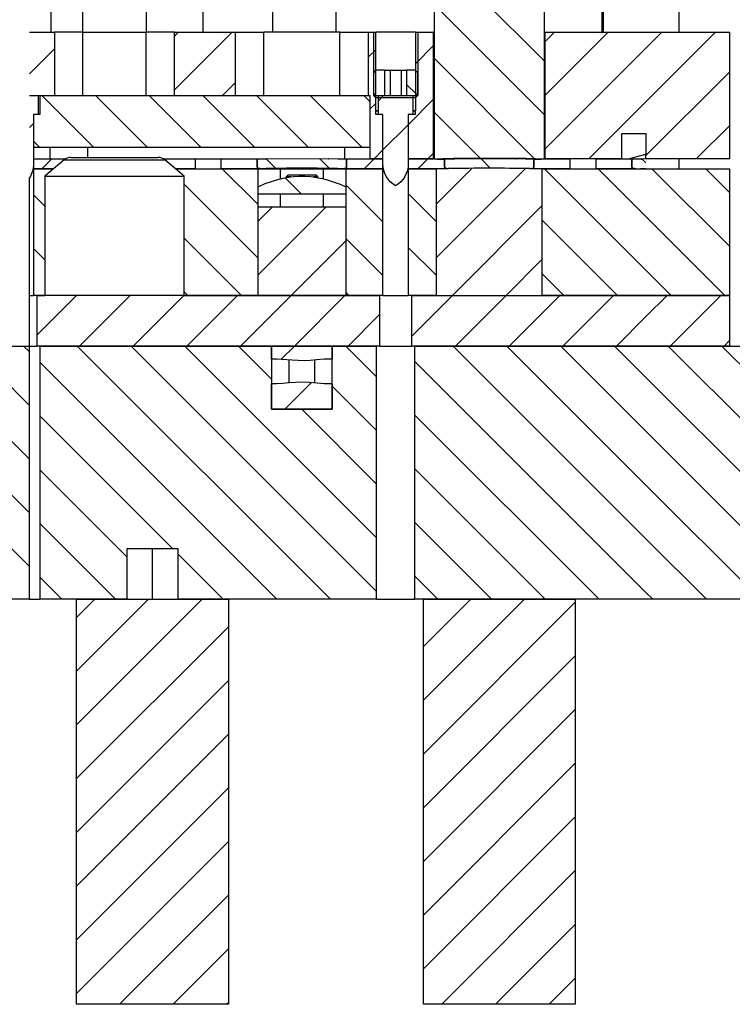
# Model space of a CAD drawing. Header units: inches. Extents: x 3 to 351, y 4 to 271.
# Tile 411 of 530: x 302 to 309, y 94 to 104. Entities that reach past the tile are written whole.
import ezdxf

# ---------------------------------------------------------------- set-up
doc = ezdxf.new("R2010")
doc.units = ezdxf.units.IN
doc.header["$LTSCALE"] = 0.5
doc.header["$MEASUREMENT"] = 0
doc.layers.add('MFB', color=7, linetype='Continuous')

msp = doc.modelspace()

# ---------------------------------------------------------------- linework, layer by layer
at = {"layer": 'MFB', "color": 9, "linetype": 'Continuous'}
for p, q in [((306.0212, 102.4928), (306.0212, 105.2448)), ((307.1038, 105.2448), (307.1038, 102.4928)), ((307.1038, 103.4625), (306.0212, 104.545)), ((307.1038, 103.4625), (306.0212, 104.545)), ((302.2375, 103.7448), (302.2375, 104.2291)), ((303.7375, 103.7448), (303.7375, 104.2448)), ((307.6875, 104.1823), (307.6875, 103.7448)), ((308.4375, 103.7448), (308.4375, 104.1823)), ((307.1038, 102.9321), (306.0212, 104.0147)), ((307.1038, 102.9321), (306.0212, 104.0147)), ((307.0107, 102.4948), (306.0212, 103.4843)), ((307.0107, 102.4948), (306.0212, 103.4843)), ((302.0218, 103.1198), (302.1075, 103.1198)), ((302.1075, 103.1198), (302.1075, 102.9323)), ((302.125, 103.1198), (302.125, 102.9323)), ((302.125, 103.1198), (305.3875, 103.1198)), ((302.6565, 102.6065), (302.1431, 103.1198)), ((302.6565, 102.6065), (302.1431, 103.1198)), ((303.1868, 102.6065), (302.6734, 103.1198)), ((303.1868, 102.6065), (302.6734, 103.1198)), ((303.7171, 102.6065), (303.2038, 103.1198)), ((303.7171, 102.6065), (303.2038, 103.1198)), ((304.2475, 102.6065), (303.7341, 103.1198)), ((304.2475, 102.6065), (303.7341, 103.1198)), ((304.7778, 102.6065), (304.2644, 103.1198)), ((304.7778, 102.6065), (304.2644, 103.1198)), ((305.3081, 102.6065), (304.7947, 103.1198)), ((305.3081, 102.6065), (304.7947, 103.1198)), ((305.3875, 103.0574), (305.3251, 103.1198)), ((305.3875, 103.0574), (305.3251, 103.1198)), ((305.3875, 102.6065), (305.3875, 103.1198)), ((305.5199, 103.1198), (305.4675, 103.0675)), ((305.5199, 103.1198), (305.4675, 103.0675)), ((305.4675, 102.9323), (305.4675, 103.1198)), ((305.4675, 103.1198), (305.8075, 103.1198)), ((305.8075, 103.1198), (305.8075, 102.9323)), ((302.0625, 102.9323), (302.0625, 102.6065)), ((302.125, 102.9323), (302.0625, 102.9323)), ((302.1075, 102.9323), (302.0625, 102.9323)), ((302.0625, 102.9323), (302.0625, 102.4448)), ((305.5125, 102.9323), (305.4675, 102.9323)), ((305.5125, 102.4448), (305.5125, 102.9323)), ((305.8075, 102.9323), (305.7625, 102.9323)), ((305.7625, 102.9323), (305.7625, 102.4448)), ((306.4743, 102.5009), (306.0212, 102.954)), ((306.4743, 102.5009), (306.0212, 102.954)), ((302.0625, 102.8445), (302.0218, 102.8037)), ((302.0625, 102.8445), (302.0218, 102.8037)), ((305.7625, 102.8322), (305.5125, 102.5822)), ((305.7625, 102.8322), (305.5125, 102.5822)), ((302.1261, 102.6065), (302.0625, 102.6701)), ((302.1261, 102.6065), (302.0625, 102.6701)), ((305.3875, 102.6065), (302.0625, 102.6065)), ((302.225, 102.6065), (302.225, 102.4948)), ((302.6, 102.5085), (302.6, 102.6065)), ((302.366, 102.4851), (302.175, 102.3248)), ((302.4303, 102.5085), (303.2948, 102.5085)), ((303.55, 102.3248), (303.3591, 102.4851)), ((306.0506, 102.4928), (306.0212, 102.4928)), ((306.1057, 102.4945), (306.0506, 102.4928)), ((306.0506, 102.4928), (306.1213, 102.4928)), ((306.1213, 102.495), (306.1057, 102.4945)), ((306.1296, 102.4952), (306.1213, 102.495)), ((306.1666, 102.4962), (306.1296, 102.4952)), ((306.2109, 102.4973), (306.1666, 102.4962)), ((306.2154, 102.4974), (306.2109, 102.4973)), ((306.2607, 102.4984), (306.2154, 102.4974)), ((306.8736, 102.4982), (306.2607, 102.4984)), ((306.9243, 102.497), (306.8736, 102.4982)), ((306.928, 102.497), (306.9243, 102.497)), ((306.9654, 102.496), (306.928, 102.497)), ((306.9953, 102.4952), (306.9654, 102.496)), ((307.0037, 102.495), (306.9953, 102.4952)), ((307.0193, 102.4945), (307.0037, 102.495)), ((307.0037, 102.4928), (307.0744, 102.4928)), ((307.0111, 102.4944), (307.0107, 102.4948)), ((307.0111, 102.4944), (307.0107, 102.4948)), ((307.0744, 102.4928), (307.0193, 102.4945)), ((307.1038, 102.4928), (307.0744, 102.4928)), ((308.4375, 102.3968), (308.4375, 102.4948)), ((302.0635, 102.3968), (302.0579, 102.3968)), ((302.0635, 102.3968), (302.0635, 101.1468)), ((302.0635, 102.3968), (302.2608, 102.3968)), ((303.4642, 102.3968), (304.2795, 102.3968)), ((304.2795, 102.0441), (303.9268, 102.3968)), ((304.2795, 102.0441), (303.9268, 102.3968)), ((304.2795, 101.1468), (304.2795, 102.3968)), ((304.2795, 102.3968), (304.3104, 102.3968)), ((304.4993, 102.3968), (304.4993, 102.2977)), ((304.9257, 102.2974), (304.9257, 102.3968)), ((305.1144, 102.3968), (305.1455, 102.3968)), ((305.1455, 102.3968), (305.1455, 101.1468)), ((305.1455, 102.3968), (305.5115, 102.3968)), ((305.5115, 101.1468), (305.5115, 102.3968)), ((305.5172, 102.3968), (305.5115, 102.3968)), ((305.7635, 102.3968), (305.7579, 102.3968)), ((305.7635, 102.3968), (305.7635, 101.1468)), ((305.7635, 102.3968), (306.0417, 102.3968)), ((306.3933, 102.4023), (306.0417, 102.0507)), ((306.3933, 102.4023), (306.0417, 102.0507)), ((306.9202, 102.3989), (306.0417, 101.5203)), ((306.9202, 102.3989), (306.0417, 101.5203)), ((306.0417, 101.1468), (306.0417, 102.3968)), ((306.1066, 102.3964), (306.0417, 102.3944)), ((306.0417, 101.1468), (306.0417, 102.3944)), ((306.1219, 102.3969), (306.1066, 102.3964)), ((306.1279, 102.397), (306.1219, 102.3969)), ((306.1494, 102.3976), (306.1279, 102.397)), ((306.1616, 102.3979), (306.1494, 102.3976)), ((306.4405, 102.4031), (306.1616, 102.3979)), ((306.6846, 102.4031), (306.4405, 102.4031)), ((306.9634, 102.3979), (306.6846, 102.4031)), ((306.9751, 102.3976), (306.9634, 102.3979)), ((306.9955, 102.3971), (306.9751, 102.3976)), ((307.0031, 102.3969), (306.9955, 102.3971)), ((307.018, 102.3964), (307.0031, 102.3969)), ((307.0833, 102.3944), (307.018, 102.3964)), ((307.0833, 102.3968), (307.0833, 101.1468)), ((307.0833, 102.3968), (308.1101, 102.3968)), ((307.0833, 102.3944), (307.0833, 101.1468)), ((308.1101, 101.3955), (307.1087, 102.3968)), ((308.1101, 101.3955), (307.1087, 102.3968)), ((308.1101, 101.9258), (307.6391, 102.3968)), ((308.1101, 101.9258), (307.6391, 102.3968)), ((308.1101, 102.3968), (308.9375, 102.3968)), ((308.9375, 101.6287), (308.1694, 102.3968)), ((308.9375, 101.6287), (308.1694, 102.3968)), ((308.9375, 102.159), (308.6997, 102.3968)), ((308.9375, 102.159), (308.6997, 102.3968)), ((308.9375, 101.1468), (308.9375, 102.3968)), ((302.0218, 101.1468), (302.0218, 102.308)), ((302.175, 102.3248), (303.55, 102.3248)), ((302.175, 102.3248), (302.175, 101.1468)), ((303.55, 101.1468), (303.55, 102.3248)), ((304.3508, 102.2499), (304.4235, 102.2759)), ((304.4235, 102.2759), (304.4989, 102.2976)), ((304.4989, 102.2976), (304.5757, 102.3135)), ((304.7071, 102.1468), (304.5465, 102.3075)), ((304.7071, 102.1468), (304.5465, 102.3075)), ((304.5757, 102.3135), (304.631, 102.3208)), ((304.631, 102.3208), (304.6866, 102.3244)), ((304.6866, 102.3244), (304.7422, 102.3243)), ((304.7422, 102.3243), (304.8001, 102.3202)), ((304.8001, 102.3202), (304.8576, 102.3121)), ((304.8576, 102.3121), (304.9144, 102.3005)), ((304.9144, 102.3005), (304.9733, 102.2847)), ((304.9733, 102.2847), (305.0313, 102.2658)), ((304.2795, 101.5138), (303.55, 102.2432)), ((304.2795, 101.5138), (303.55, 102.2432)), ((304.2795, 102.2199), (304.3508, 102.2499)), ((304.2795, 102.1468), (304.2795, 102.2199)), ((305.0313, 102.2658), (305.0889, 102.2441)), ((305.0889, 102.2441), (305.1455, 102.2199)), ((305.5115, 101.8727), (305.1455, 102.2387)), ((305.5115, 101.8727), (305.1455, 102.2387)), ((305.1455, 102.2199), (305.1455, 102.1468)), ((302.175, 102.0273), (302.0635, 102.1388)), ((302.175, 102.0273), (302.0635, 102.1388)), ((305.1455, 102.1468), (304.2795, 102.1468)), ((304.4993, 102.1468), (304.4993, 102.0218)), ((304.9257, 102.0218), (304.9257, 102.1468)), ((306.0417, 101.8729), (305.7635, 102.1511)), ((306.0417, 101.8729), (305.7635, 102.1511)), ((304.9522, 102.0218), (304.2795, 101.3491)), ((304.4219, 102.0218), (304.2795, 101.8795)), ((304.9522, 102.0218), (304.2795, 101.3491)), ((304.4219, 102.0218), (304.2795, 101.8795)), ((304.2795, 102.0218), (305.1455, 102.0218)), ((304.2795, 101.1468), (304.2795, 102.0218)), ((305.1455, 102.0218), (305.1455, 101.1468)), ((307.0833, 102.0317), (306.1985, 101.1468)), ((307.0833, 102.0317), (306.1985, 101.1468)), ((307.8284, 101.1468), (307.0833, 101.8919)), ((307.8284, 101.1468), (307.0833, 101.8919)), ((308.8891, 101.1468), (308.1101, 101.9258)), ((308.8891, 101.1468), (308.1101, 101.9258)), ((304.1161, 101.1468), (303.55, 101.7129)), ((304.1161, 101.1468), (303.55, 101.7129)), ((305.5115, 101.3424), (305.1455, 101.7084)), ((305.5115, 101.3424), (305.1455, 101.7084)), ((302.175, 101.4969), (302.0635, 101.6084)), ((302.175, 101.4969), (302.0635, 101.6084)), ((305.1455, 101.6848), (304.6075, 101.1468)), ((305.1455, 101.6848), (304.6075, 101.1468)), ((306.0417, 101.3426), (305.7635, 101.6207)), ((306.0417, 101.3426), (305.7635, 101.6207)), ((307.0833, 101.5013), (306.7288, 101.1468)), ((307.0833, 101.5013), (306.7288, 101.1468)), ((307.2981, 101.1468), (307.0833, 101.3616)), ((307.2981, 101.1468), (307.0833, 101.3616)), ((308.3587, 101.1468), (308.1101, 101.3955)), ((308.3587, 101.1468), (308.1101, 101.3955)), ((302.0218, 101.1468), (302.0635, 101.1468)), ((302.0218, 100.6468), (302.0218, 101.1468)), ((302.175, 101.1468), (302.0635, 101.1468)), ((302.4862, 101.1468), (302.0938, 100.7544)), ((302.4862, 101.1468), (302.0938, 100.7544)), ((302.0938, 101.1468), (302.0938, 100.6468)), ((302.0938, 101.1468), (302.175, 101.1468)), ((303.55, 101.1468), (302.175, 101.1468)), ((303.0165, 101.1468), (302.5165, 100.6468)), ((303.0165, 101.1468), (302.5165, 100.6468)), ((303.5469, 101.1468), (303.0469, 100.6468)), ((303.5469, 101.1468), (303.0469, 100.6468)), ((303.5858, 101.1468), (303.55, 101.1826)), ((303.5858, 101.1468), (303.55, 101.1826)), ((304.2795, 101.1468), (303.55, 101.1468)), ((303.55, 101.1468), (305.4813, 101.1468)), ((304.0772, 101.1468), (303.5772, 100.6468)), ((304.0772, 101.1468), (303.5772, 100.6468)), ((304.6075, 101.1468), (304.1075, 100.6468)), ((304.6075, 101.1468), (304.1075, 100.6468)), ((305.1455, 101.1468), (304.2795, 101.1468)), ((305.1379, 101.1468), (304.6379, 100.6468)), ((305.1379, 101.1468), (304.6379, 100.6468)), ((305.1455, 101.1545), (305.1379, 101.1468)), ((305.1455, 101.1545), (305.1379, 101.1468)), ((305.1768, 101.1468), (305.1455, 101.1781)), ((305.1768, 101.1468), (305.1455, 101.1781)), ((305.5115, 101.1468), (305.1455, 101.1468)), ((305.4813, 100.6468), (305.4813, 101.1468)), ((305.5115, 101.1468), (305.7635, 101.1468)), ((306.0417, 101.1468), (305.7635, 101.1468)), ((306.1985, 101.1468), (305.7938, 100.7421)), ((306.1985, 101.1468), (305.7938, 100.7421)), ((305.7938, 101.1468), (305.7938, 100.6468)), ((305.7938, 101.1468), (308.1101, 101.1468)), ((306.0417, 101.1468), (307.0833, 101.1468)), ((306.7288, 101.1468), (306.2288, 100.6468)), ((306.7288, 101.1468), (306.2288, 100.6468)), ((307.2592, 101.1468), (306.7592, 100.6468)), ((307.2592, 101.1468), (306.7592, 100.6468)), ((308.1101, 101.1468), (307.0833, 101.1468)), ((307.7895, 101.1468), (307.2895, 100.6468)), ((307.7895, 101.1468), (307.2895, 100.6468)), ((308.3198, 101.1468), (308.1101, 100.9371)), ((308.3198, 101.1468), (308.1101, 100.9371)), ((308.9375, 101.1468), (308.1101, 101.1468)), ((308.1101, 101.1468), (308.9375, 101.1468)), ((308.8502, 101.1468), (308.3502, 100.6468)), ((308.8502, 101.1468), (308.3502, 100.6468)), ((308.9375, 100.6468), (308.9375, 101.1468)), ((305.4813, 100.9599), (305.1682, 100.6468)), ((305.4813, 100.9599), (305.1682, 100.6468)), ((308.1101, 100.9371), (307.8198, 100.6468)), ((308.1101, 100.9371), (307.8198, 100.6468)), ((302.0218, 100.6468), (302.0938, 100.6468)), ((305.4813, 100.6468), (302.0938, 100.6468)), ((304.4128, 100.5218), (304.4128, 100.6468)), ((304.4128, 100.6468), (305.0123, 100.6468)), ((304.6379, 100.6468), (304.5084, 100.5174)), ((304.6379, 100.6468), (304.5084, 100.5174)), ((305.0123, 100.6468), (305.0123, 100.5218)), ((305.4813, 100.6468), (305.7938, 100.6468)), ((308.1101, 100.6468), (305.7938, 100.6468)), ((308.9375, 100.6468), (308.1101, 100.6468)), ((308.9375, 100.7039), (308.8805, 100.6468)), ((308.9375, 100.7039), (308.8805, 100.6468)), ((304.4128, 100.5218), (304.4636, 100.5204)), ((304.4636, 100.5204), (304.5143, 100.517)), ((304.5143, 100.517), (304.6158, 100.5087)), ((304.6158, 100.5087), (304.6757, 100.5057)), ((304.6757, 100.5057), (304.7356, 100.5053)), ((304.7356, 100.5053), (304.7958, 100.5079)), ((304.7958, 100.5079), (304.856, 100.5124)), ((304.856, 100.5124), (304.934, 100.5187)), ((304.934, 100.5187), (305.0123, 100.5218)), ((304.4625, 100.2732), (304.4128, 100.2718)), ((304.4128, 100.0218), (304.4128, 100.2718)), ((304.525, 100.2776), (304.4625, 100.2732)), ((304.5875, 100.2828), (304.525, 100.2776)), ((304.8062, 100.2849), (304.5432, 100.0218)), ((304.8062, 100.2849), (304.5432, 100.0218)), ((304.65, 100.287), (304.5875, 100.2828)), ((304.7125, 100.2886), (304.65, 100.287)), ((304.7875, 100.2863), (304.7125, 100.2886)), ((304.8624, 100.2808), (304.7875, 100.2863)), ((304.9373, 100.2747), (304.8624, 100.2808)), ((305.0123, 100.2718), (304.9373, 100.2747)), ((305.0123, 100.2718), (305.0123, 100.0218)), ((305.0123, 100.0218), (304.4128, 100.0218)), ((303.7288, 98.1468), (302.4875, 96.9055)), ((303.1985, 98.1468), (302.4875, 97.4358)), ((302.6682, 98.1468), (302.4875, 97.9662)), ((303.7288, 98.1468), (302.4875, 96.9055)), ((303.1985, 98.1468), (302.4875, 97.4358)), ((302.6682, 98.1468), (302.4875, 97.9662)), ((302.4875, 94.1468), (302.4875, 98.1468)), ((302.4875, 98.1468), (303.9875, 98.1468)), ((303.9875, 98.1468), (303.9875, 94.1468)), ((306.9108, 98.1468), (305.9125, 97.1485)), ((306.3805, 98.1468), (305.9125, 97.6789)), ((306.9108, 98.1468), (305.9125, 97.1485)), ((306.3805, 98.1468), (305.9125, 97.6789)), ((305.9125, 98.1468), (307.4125, 98.1468)), ((305.9125, 94.1468), (305.9125, 98.1468)), ((307.4125, 98.1182), (305.9125, 96.6182)), ((307.4125, 98.1182), (305.9125, 96.6182)), ((307.4125, 98.1468), (307.4125, 94.1468)), ((303.9875, 97.8752), (302.4875, 96.3752)), ((303.9875, 97.8752), (302.4875, 96.3752)), ((307.4125, 97.5879), (305.9125, 96.0879)), ((307.4125, 97.5879), (305.9125, 96.0879)), ((303.9875, 97.3448), (302.4875, 95.8448)), ((303.9875, 97.3448), (302.4875, 95.8448)), ((307.4125, 97.0575), (305.9125, 95.5575)), ((307.4125, 97.0575), (305.9125, 95.5575)), ((303.9875, 96.8145), (302.4875, 95.3145)), ((303.9875, 96.8145), (302.4875, 95.3145)), ((307.4125, 96.5272), (305.9125, 95.0272)), ((307.4125, 96.5272), (305.9125, 95.0272)), ((303.9875, 96.2842), (302.4875, 94.7842)), ((303.9875, 96.2842), (302.4875, 94.7842)), ((307.4125, 95.9969), (305.9125, 94.4969)), ((307.4125, 95.9969), (305.9125, 94.4969)), ((303.9875, 95.7539), (302.4875, 94.2539)), ((303.9875, 95.7539), (302.4875, 94.2539)), ((307.4125, 95.4665), (306.0928, 94.1468)), ((307.4125, 95.4665), (306.0928, 94.1468)), ((303.9875, 95.2235), (302.9108, 94.1468)), ((303.9875, 95.2235), (302.9108, 94.1468)), ((307.4125, 94.9362), (306.6231, 94.1468)), ((307.4125, 94.9362), (306.6231, 94.1468)), ((303.9875, 94.6932), (303.4412, 94.1468)), ((303.9875, 94.6932), (303.4412, 94.1468)), ((307.4125, 94.4059), (307.1535, 94.1468)), ((307.4125, 94.4059), (307.1535, 94.1468)), ((303.9875, 94.1468), (302.4875, 94.1468)), ((303.9875, 94.1629), (303.9715, 94.1468)), ((303.9875, 94.1629), (303.9715, 94.1468)), ((307.4125, 94.1468), (305.9125, 94.1468))]:
    msp.add_line(p, q, dxfattribs=at)
at = {"layer": 'MFB', "color": 96, "linetype": 'Continuous'}
for p, q in [((307.6775, 103.7448), (307.6775, 104.2291)), ((302.5476, 103.9948), (302.5476, 103.7448)), ((303.1775, 103.7448), (303.1775, 103.9948)), ((304.4226, 103.9948), (304.4226, 103.7448)), ((305.0525, 103.7448), (305.0525, 103.9948)), ((302.55, 103.1198), (302.55, 103.7448)), ((303.175, 103.1198), (303.175, 103.7448)), ((304.3375, 103.1198), (304.3375, 103.7448)), ((305.0875, 103.1198), (305.0875, 103.7448)), ((305.4438, 103.1198), (305.4422, 103.1198)), ((305.8328, 103.1198), (305.8313, 103.1198)), ((305.1375, 102.4948), (305.1375, 102.6065)), ((302.366, 102.4851), (303.3591, 102.4851)), ((304.3108, 102.3968), (305.1142, 102.3968)), ((303.2375, 98.1468), (303.2375, 98.6468))]:
    msp.add_line(p, q, dxfattribs=at)
at = {"layer": 'MFB', "color": 190, "linetype": 'Continuous'}
for p, q in [((302.0218, 103.7448), (302.27, 103.7448)), ((302.27, 103.7448), (302.27, 103.1198)), ((302.55, 103.7448), (302.27, 103.7448)), ((302.55, 103.7448), (303.175, 103.7448)), ((303.455, 103.7448), (303.175, 103.7448)), ((304.0235, 103.7448), (303.455, 103.1763)), ((303.4932, 103.7448), (303.455, 103.7066)), ((304.0235, 103.7448), (303.455, 103.1763)), ((303.4932, 103.7448), (303.455, 103.7066)), ((303.455, 103.1198), (303.455, 103.7448)), ((303.455, 103.7448), (304.0575, 103.7448)), ((304.0575, 103.1198), (304.0575, 103.7448)), ((304.0575, 103.7448), (304.3375, 103.7448)), ((305.0875, 103.7448), (304.3375, 103.7448)), ((305.0875, 103.7448), (305.3675, 103.7448)), ((305.3675, 103.7448), (305.3675, 103.1198)), ((305.3675, 103.7448), (305.4422, 103.7448)), ((305.8328, 103.7448), (305.4422, 103.7448)), ((305.4422, 103.1198), (305.4422, 103.7448)), ((305.8328, 103.7448), (305.8328, 103.1198)), ((305.8328, 103.7448), (306.0132, 103.7448)), ((306.0132, 102.4948), (306.0132, 103.7448)), ((306.0212, 103.7448), (306.0132, 103.7448)), ((307.1118, 103.7448), (307.1038, 103.7448)), ((307.7359, 103.7448), (307.1118, 103.1208)), ((307.2055, 103.7448), (307.1118, 103.6511)), ((307.7359, 103.7448), (307.1118, 103.1208)), ((307.2055, 103.7448), (307.1118, 103.6511)), ((307.1118, 103.7448), (307.1118, 102.4948)), ((307.1118, 103.7448), (308.1101, 103.7448)), ((308.7965, 103.7448), (308.1101, 103.0584)), ((308.2662, 103.7448), (308.1101, 103.5887)), ((308.7965, 103.7448), (308.1101, 103.0584)), ((308.2662, 103.7448), (308.1101, 103.5887)), ((308.1101, 103.7448), (308.9375, 103.7448)), ((308.9375, 102.4948), (308.9375, 103.7448)), ((302.27, 103.5823), (302.0218, 103.334)), ((302.27, 103.5823), (302.0218, 103.334)), ((305.4422, 103.5725), (305.3675, 103.4978)), ((305.4422, 103.5725), (305.3675, 103.4978)), ((306.0132, 103.6132), (305.8328, 103.4328)), ((306.0132, 103.6132), (305.8328, 103.4328)), ((308.1101, 103.5887), (307.1118, 102.5905)), ((308.1101, 103.5887), (307.1118, 102.5905)), ((308.9375, 103.3555), (308.1101, 102.5281)), ((308.9375, 103.3555), (308.1101, 102.5281)), ((304.0575, 103.2485), (303.9289, 103.1198)), ((304.0575, 103.2485), (303.9289, 103.1198)), ((302.0218, 103.1198), (302.27, 103.1198)), ((303.455, 103.1198), (304.0575, 103.1198)), ((305.3675, 103.1198), (305.3875, 103.1198)), ((305.3875, 102.4948), (305.3875, 103.1198)), ((305.4422, 102.9698), (305.4422, 103.1198)), ((306.0132, 103.0828), (305.7625, 102.8322)), ((306.0132, 103.0828), (305.7625, 102.8322)), ((305.8328, 103.1198), (305.8328, 102.9698)), ((308.1101, 103.0584), (307.5465, 102.4948)), ((308.1101, 103.0584), (307.5465, 102.4948)), ((305.4422, 103.0422), (305.3875, 102.9875)), ((305.4422, 103.0422), (305.3875, 102.9875)), ((305.4675, 102.9698), (305.4422, 102.9698)), ((305.4425, 102.9697), (305.4422, 102.9698)), ((305.4425, 102.9697), (305.4675, 102.9697)), ((305.4425, 102.9323), (305.4425, 102.9697)), ((305.8328, 102.9698), (305.8075, 102.9698)), ((305.8075, 102.9697), (305.8325, 102.9697)), ((305.8328, 102.9698), (305.8325, 102.9697)), ((305.8325, 102.9697), (305.8325, 102.9323)), ((305.5072, 102.9323), (305.4425, 102.9323)), ((305.5125, 102.9293), (305.5072, 102.9323)), ((305.5125, 102.4948), (305.5125, 102.9293)), ((305.7679, 102.9323), (305.7625, 102.9293)), ((305.7625, 102.9293), (305.7625, 102.4948)), ((305.8325, 102.9323), (305.7679, 102.9323)), ((308.9375, 102.8252), (308.6072, 102.4948)), ((308.9375, 102.8252), (308.6072, 102.4948)), ((307.8712, 102.4948), (307.8712, 102.7448)), ((307.8712, 102.7448), (308.1101, 102.7448)), ((308.1101, 102.7448), (308.1101, 102.5411)), ((305.5125, 102.5822), (305.4252, 102.4948)), ((305.5125, 102.5822), (305.4252, 102.4948)), ((305.5125, 102.4948), (305.3875, 102.4948)), ((306.0132, 102.4948), (305.7625, 102.4948)), ((306.0132, 102.5525), (305.9555, 102.4948)), ((306.0132, 102.5525), (305.9555, 102.4948)), ((307.8712, 102.4948), (307.1118, 102.4948)), ((307.9375, 102.4948), (308.1101, 102.5411)), ((308.1101, 102.4971), (308.1101, 102.5411)), ((308.9375, 102.4948), (308.1101, 102.4948))]:
    msp.add_line(p, q, dxfattribs=at)
at = {"layer": 'MFB', "color": 2, "linetype": 'Continuous'}
for p, q in [((305.4188, 103.7448), (305.4188, 103.1198)), ((305.8563, 103.7448), (305.8563, 103.1198)), ((305.4188, 103.1198), (305.8563, 103.1198)), ((305.4422, 103.0964), (305.4188, 103.1198)), ((305.8328, 103.0964), (305.4422, 103.0964)), ((305.8328, 103.0964), (305.8563, 103.1198))]:
    msp.add_line(p, q, dxfattribs=at)
at = {"layer": 'MFB', "color": 30, "linetype": 'Continuous'}
for p, q in [((305.4438, 103.3698), (305.4188, 103.3448)), ((305.4188, 103.3448), (305.4188, 103.1448)), ((305.5293, 103.3698), (305.4438, 103.3698)), ((305.5293, 103.3698), (305.5293, 103.1198)), ((305.5293, 103.3698), (305.5834, 103.3698)), ((305.5834, 103.3698), (305.5834, 103.1198)), ((305.5834, 103.3698), (305.6916, 103.3698)), ((305.6916, 103.3698), (305.6916, 103.1198)), ((305.6916, 103.3698), (305.7458, 103.3698)), ((305.8313, 103.3698), (305.7458, 103.3698)), ((305.7458, 103.3698), (305.7458, 103.1198)), ((305.8563, 103.3448), (305.8313, 103.3698)), ((305.8563, 103.1448), (305.8563, 103.3448)), ((305.8433, 103.1319), (305.7458, 103.2295)), ((305.8433, 103.1319), (305.7458, 103.2295)), ((305.4188, 103.1448), (305.4438, 103.1198)), ((305.4438, 103.1198), (305.5293, 103.1198)), ((305.7458, 103.1198), (305.8313, 103.1198)), ((305.8313, 103.1198), (305.8563, 103.1448)), ((302.0625, 102.4948), (302.0635, 102.4948)), ((302.0635, 102.4948), (302.0635, 102.3968)), ((302.0635, 102.4948), (302.3799, 102.4948)), ((302.2432, 102.4948), (302.1452, 102.3968)), ((302.2432, 102.4948), (302.1452, 102.3968)), ((303.3452, 102.4948), (303.6615, 102.4948)), ((303.6615, 102.3968), (303.6615, 102.4948)), ((303.6615, 102.4948), (303.9135, 102.4948)), ((303.9135, 102.4948), (303.9135, 102.3968)), ((303.9135, 102.4948), (304.2713, 102.4948)), ((304.2713, 102.4948), (304.2713, 102.3968)), ((304.2713, 102.4948), (304.3077, 102.4948)), ((305.1179, 102.4948), (305.1537, 102.4948)), ((305.1537, 102.3968), (305.1537, 102.4948)), ((305.1537, 102.4948), (305.5115, 102.4948)), ((305.4252, 102.4948), (305.3272, 102.3968)), ((305.4252, 102.4948), (305.3272, 102.3968)), ((305.5115, 102.3968), (305.5115, 102.4948)), ((305.7635, 102.4948), (305.7635, 102.3968)), ((305.7635, 102.4948), (306.1213, 102.4948)), ((305.9555, 102.4948), (305.8575, 102.3968)), ((305.9555, 102.4948), (305.8575, 102.3968)), ((306.1213, 102.494), (306.2119, 102.4961)), ((306.1213, 102.4948), (306.1213, 102.3968)), ((306.1213, 102.4165), (306.1213, 102.494)), ((306.2119, 102.4922), (306.2119, 102.4961)), ((306.2119, 102.4954), (306.2137, 102.4954)), ((306.2119, 102.4922), (306.2158, 102.4923)), ((306.2158, 102.4962), (306.2137, 102.4954)), ((306.2137, 102.4954), (306.2137, 102.4922)), ((306.2158, 102.4962), (306.8203, 102.4979)), ((306.2158, 102.4962), (306.2158, 102.4923)), ((306.5715, 102.4038), (306.4751, 102.5001)), ((306.5715, 102.4038), (306.4751, 102.5001)), ((306.8203, 102.494), (306.8203, 102.4979)), ((306.8203, 102.4979), (306.8245, 102.4973)), ((306.8203, 102.494), (306.8245, 102.4939)), ((306.8245, 102.4978), (306.8245, 102.4939)), ((306.8245, 102.4978), (306.9227, 102.4959)), ((306.9227, 102.492), (306.9227, 102.4959)), ((306.9227, 102.492), (306.9271, 102.4919)), ((306.9271, 102.4958), (306.9271, 102.4919)), ((306.9271, 102.4958), (306.9675, 102.4949)), ((306.9675, 102.4949), (307.0037, 102.494)), ((307.0162, 102.4948), (307.0037, 102.4823)), ((307.0162, 102.4948), (307.0037, 102.4823)), ((307.0037, 102.3968), (307.0037, 102.4948)), ((307.0037, 102.4948), (307.3615, 102.4948)), ((307.0037, 102.494), (307.0037, 102.4165)), ((307.3615, 102.3968), (307.3615, 102.4948)), ((307.6135, 102.4948), (307.6135, 102.3968)), ((307.6135, 102.4948), (307.9713, 102.4948)), ((307.9713, 102.494), (308.0619, 102.4961)), ((307.9713, 102.4948), (307.9713, 102.3968)), ((307.9713, 102.4948), (308.0077, 102.4948)), ((307.9713, 102.4165), (307.9713, 102.494)), ((308.0619, 102.4922), (308.0619, 102.4961)), ((308.0619, 102.4954), (308.0637, 102.4954)), ((308.0619, 102.4922), (308.0658, 102.4923)), ((308.0658, 102.4962), (308.0637, 102.4954)), ((308.0637, 102.4954), (308.0637, 102.4922)), ((308.0658, 102.4962), (308.1101, 102.4971)), ((308.0658, 102.4962), (308.0658, 102.4923)), ((308.1101, 102.4562), (308.07, 102.4963)), ((308.1101, 102.4562), (308.07, 102.4963)), ((302.0635, 102.3968), (302.0579, 102.3968)), ((302.2608, 102.3968), (302.0635, 102.3968)), ((303.6615, 102.3968), (303.4642, 102.3968)), ((304.2713, 102.3968), (303.9135, 102.3968)), ((304.2713, 102.4016), (304.2665, 102.3968)), ((304.2713, 102.4016), (304.2665, 102.3968)), ((305.5115, 102.3968), (305.1537, 102.3968)), ((305.5172, 102.3968), (305.5115, 102.3968)), ((305.7635, 102.3968), (305.7579, 102.3968)), ((306.1213, 102.3968), (305.7635, 102.3968)), ((306.1214, 102.4157), (306.1213, 102.4165)), ((306.1608, 102.3968), (306.1213, 102.3968)), ((306.1214, 102.415), (306.1214, 102.4157)), ((306.1216, 102.4142), (306.1214, 102.415)), ((306.1217, 102.4137), (306.1216, 102.4142)), ((306.1219, 102.4131), (306.1217, 102.4137)), ((306.1223, 102.4121), (306.1219, 102.4131)), ((306.1227, 102.4111), (306.1223, 102.4121)), ((306.1233, 102.4102), (306.1227, 102.4111)), ((306.1239, 102.4092), (306.1233, 102.4102)), ((306.1248, 102.4081), (306.1239, 102.4092)), ((306.1258, 102.4071), (306.1248, 102.4081)), ((306.1268, 102.4061), (306.1258, 102.4071)), ((306.1279, 102.4052), (306.1268, 102.4061)), ((306.1299, 102.4039), (306.1279, 102.4052)), ((306.1319, 102.4027), (306.1299, 102.4039)), ((306.1341, 102.4016), (306.1319, 102.4027)), ((306.1363, 102.4007), (306.1341, 102.4016)), ((306.1407, 102.3992), (306.1363, 102.4007)), ((306.1452, 102.3981), (306.1407, 102.3992)), ((306.1494, 102.3974), (306.1452, 102.3981)), ((306.1608, 102.3968), (306.1494, 102.3974)), ((306.5733, 102.4019), (306.5715, 102.4038)), ((306.5733, 102.4019), (306.5715, 102.4038)), ((306.9751, 102.3974), (306.9642, 102.3968)), ((307.0037, 102.3968), (306.9646, 102.3968)), ((306.9782, 102.3978), (306.9751, 102.3974)), ((306.9828, 102.3988), (306.9782, 102.3978)), ((306.9859, 102.3997), (306.9828, 102.3988)), ((306.9889, 102.4007), (306.9859, 102.3997)), ((306.9919, 102.402), (306.9889, 102.4007)), ((306.9947, 102.4036), (306.9919, 102.402)), ((306.9962, 102.4046), (306.9947, 102.4036)), ((306.9977, 102.4057), (306.9962, 102.4046)), ((306.9991, 102.4069), (306.9977, 102.4057)), ((307.0003, 102.4082), (306.9991, 102.4069)), ((307.0011, 102.4092), (307.0003, 102.4082)), ((307.0018, 102.4102), (307.0011, 102.4092)), ((307.0024, 102.4112), (307.0018, 102.4102)), ((307.0029, 102.4123), (307.0024, 102.4112)), ((307.0032, 102.4132), (307.0029, 102.4123)), ((307.0034, 102.414), (307.0032, 102.4132)), ((307.0036, 102.4149), (307.0034, 102.414)), ((307.0037, 102.4158), (307.0036, 102.4149)), ((307.0037, 102.4165), (307.0037, 102.4158)), ((307.3615, 102.3968), (307.0037, 102.3968)), ((307.9713, 102.3968), (307.6135, 102.3968)), ((307.9714, 102.4157), (307.9713, 102.4165)), ((307.9715, 102.4148), (307.9714, 102.4157)), ((307.9716, 102.4139), (307.9715, 102.4148)), ((307.9719, 102.4131), (307.9716, 102.4139)), ((307.9722, 102.4122), (307.9719, 102.4131)), ((307.9726, 102.4114), (307.9722, 102.4122)), ((307.973, 102.4106), (307.9726, 102.4114)), ((307.9737, 102.4095), (307.973, 102.4106)), ((307.9744, 102.4086), (307.9737, 102.4095)), ((307.9752, 102.4077), (307.9744, 102.4086)), ((307.9761, 102.4068), (307.9752, 102.4077)), ((307.978, 102.4052), (307.9761, 102.4068)), ((307.98, 102.4038), (307.978, 102.4052)), ((307.9821, 102.4026), (307.98, 102.4038)), ((307.9843, 102.4015), (307.9821, 102.4026)), ((307.9873, 102.4003), (307.9843, 102.4015)), ((307.9904, 102.3993), (307.9873, 102.4003)), ((307.9936, 102.3985), (307.9904, 102.3993)), ((307.9992, 102.3974), (307.9936, 102.3985)), ((308.005, 102.3969), (307.9992, 102.3974)), ((308.0108, 102.3968), (308.005, 102.3969)), ((308.0108, 102.3968), (308.057, 102.3979)), ((308.057, 102.3979), (308.1101, 102.399)), ((308.1101, 102.399), (308.1101, 102.3968))]:
    msp.add_line(p, q, dxfattribs=at)
at = {"layer": 'MFB', "color": 11, "linetype": 'Continuous'}
for p, q in [((304.2713, 102.494), (304.3619, 102.4961)), ((304.2713, 102.4165), (304.2713, 102.494)), ((304.3618, 102.4921), (304.3579, 102.496)), ((304.3618, 102.4921), (304.3579, 102.496)), ((304.4544, 102.3996), (304.3618, 102.4921)), ((304.4544, 102.3996), (304.3618, 102.4921)), ((304.3619, 102.4922), (304.3619, 102.4961)), ((304.3619, 102.4954), (304.3637, 102.4954)), ((304.3619, 102.4922), (304.3658, 102.4923)), ((304.3658, 102.4962), (304.3637, 102.4954)), ((304.3637, 102.4954), (304.3637, 102.4922)), ((304.3658, 102.4962), (304.9703, 102.4979)), ((304.3658, 102.4962), (304.3658, 102.4923)), ((304.985, 102.3993), (304.8856, 102.4986)), ((304.985, 102.3993), (304.8856, 102.4986)), ((304.9703, 102.494), (304.9703, 102.4979)), ((304.9703, 102.4979), (304.9745, 102.4973)), ((304.9703, 102.494), (304.9745, 102.4939)), ((304.9745, 102.4978), (304.9745, 102.4939)), ((304.9745, 102.4978), (305.0727, 102.4959)), ((305.0727, 102.492), (305.0727, 102.4959)), ((305.0727, 102.4959), (305.0771, 102.4955)), ((305.0727, 102.492), (305.0771, 102.4919)), ((305.0771, 102.4958), (305.0771, 102.4919)), ((305.0771, 102.4958), (305.1175, 102.4949)), ((305.1175, 102.4949), (305.1537, 102.494)), ((305.1537, 102.494), (305.1537, 102.4165)), ((304.2713, 102.4159), (304.2713, 102.4165)), ((304.2714, 102.4153), (304.2713, 102.4159)), ((304.2715, 102.4148), (304.2714, 102.4153)), ((304.2716, 102.4142), (304.2715, 102.4148)), ((304.2717, 102.4137), (304.2716, 102.4142)), ((304.2719, 102.4131), (304.2717, 102.4137)), ((304.2721, 102.4124), (304.2719, 102.4131)), ((304.2724, 102.4118), (304.2721, 102.4124)), ((304.2727, 102.4111), (304.2724, 102.4118)), ((304.2733, 102.4101), (304.2727, 102.4111)), ((304.2739, 102.4092), (304.2733, 102.4101)), ((304.2748, 102.4081), (304.2739, 102.4092)), ((304.2758, 102.4071), (304.2748, 102.4081)), ((304.2768, 102.4061), (304.2758, 102.4071)), ((304.2779, 102.4052), (304.2768, 102.4061)), ((304.2799, 102.4039), (304.2779, 102.4052)), ((304.282, 102.4026), (304.2799, 102.4039)), ((304.2841, 102.4016), (304.282, 102.4026)), ((304.2863, 102.4007), (304.2841, 102.4016)), ((304.2896, 102.3995), (304.2863, 102.4007)), ((304.293, 102.3986), (304.2896, 102.3995)), ((304.2964, 102.3979), (304.293, 102.3986)), ((304.2998, 102.3974), (304.2964, 102.3979)), ((304.3053, 102.3969), (304.2998, 102.3974)), ((304.3108, 102.3968), (304.3053, 102.3969)), ((304.3093, 102.3968), (305.1158, 102.3968)), ((305.119, 102.3969), (305.1142, 102.3968)), ((305.1237, 102.3972), (305.119, 102.3969)), ((305.1282, 102.3978), (305.1237, 102.3972)), ((305.1328, 102.3988), (305.1282, 102.3978)), ((305.1359, 102.3997), (305.1328, 102.3988)), ((305.139, 102.4008), (305.1359, 102.3997)), ((305.1419, 102.4021), (305.139, 102.4008)), ((305.1447, 102.4036), (305.1419, 102.4021)), ((305.1463, 102.4046), (305.1447, 102.4036)), ((305.1477, 102.4057), (305.1463, 102.4046)), ((305.1491, 102.4069), (305.1477, 102.4057)), ((305.1503, 102.4082), (305.1491, 102.4069)), ((305.1511, 102.4092), (305.1503, 102.4082)), ((305.1518, 102.4102), (305.1511, 102.4092)), ((305.1522, 102.4109), (305.1518, 102.4102)), ((305.1525, 102.4116), (305.1522, 102.4109)), ((305.1529, 102.4123), (305.1525, 102.4116)), ((305.1532, 102.4132), (305.1529, 102.4123)), ((305.1534, 102.4141), (305.1532, 102.4132)), ((305.1536, 102.4149), (305.1534, 102.4141)), ((305.1537, 102.4158), (305.1536, 102.4149)), ((305.1537, 102.4165), (305.1537, 102.4158))]:
    msp.add_line(p, q, dxfattribs=at)
at = {"layer": 'MFB', "color": 132, "linetype": 'Continuous'}
for p, q in [((304.5765, 102.3368), (304.5563, 102.3166)), ((304.5563, 102.3166), (304.5563, 102.3095)), ((304.599, 102.3166), (304.5563, 102.3166)), ((304.5765, 102.3368), (304.8485, 102.3368)), ((304.8688, 102.3166), (304.8256, 102.3166)), ((304.8688, 102.3166), (304.8485, 102.3368)), ((304.8688, 102.3098), (304.8688, 102.3166))]:
    msp.add_line(p, q, dxfattribs=at)
at = {"layer": 'MFB', "color": 254, "linetype": 'Continuous'}
for p, q in [((301.688, 100.6468), (302.0218, 100.6468)), ((302.0218, 100.5895), (301.9644, 100.6468)), ((302.0218, 100.5895), (301.9644, 100.6468)), ((302.0218, 98.1468), (302.0218, 100.6468)), ((302.125, 100.6468), (302.125, 98.1468)), ((302.125, 100.6468), (304.4128, 100.6468)), ((304.9948, 98.1468), (302.4948, 100.6468)), ((304.9948, 98.1468), (302.4948, 100.6468)), ((305.45, 98.2219), (303.0251, 100.6468)), ((305.45, 98.2219), (303.0251, 100.6468)), ((305.45, 98.7523), (303.5554, 100.6468)), ((305.45, 98.7523), (303.5554, 100.6468)), ((304.4128, 100.3198), (304.0858, 100.6468)), ((304.4128, 100.3198), (304.0858, 100.6468)), ((304.4128, 100.6468), (304.4128, 100.0218)), ((305.0123, 100.0218), (305.0123, 100.6468)), ((305.0123, 100.6468), (305.45, 100.6468)), ((305.45, 100.3432), (305.1464, 100.6468)), ((305.45, 100.3432), (305.1464, 100.6468)), ((305.45, 98.1468), (305.45, 100.6468)), ((305.825, 100.6468), (305.825, 98.1468)), ((305.825, 100.6468), (308.1101, 100.6468)), ((308.1101, 98.7439), (306.2071, 100.6468)), ((308.1101, 98.7439), (306.2071, 100.6468)), ((308.1101, 99.2742), (306.7374, 100.6468)), ((308.1101, 99.2742), (306.7374, 100.6468)), ((308.1101, 99.8045), (307.2677, 100.6468)), ((308.1101, 99.8045), (307.2677, 100.6468)), ((308.1101, 100.3348), (307.7981, 100.6468)), ((308.1101, 100.3348), (307.7981, 100.6468)), ((308.1101, 100.6468), (310.7799, 100.6468)), ((310.7799, 98.1954), (308.3284, 100.6468)), ((310.7799, 98.1954), (308.3284, 100.6468)), ((310.7799, 98.7257), (308.8587, 100.6468)), ((310.7799, 98.7257), (308.8587, 100.6468)), ((302.0218, 98.9985), (300.5625, 100.4578)), ((302.0218, 98.9985), (300.5625, 100.4578)), ((304.4644, 98.1468), (302.125, 100.4863)), ((304.4644, 98.1468), (302.125, 100.4863)), ((304.5875, 100.2828), (304.5875, 100.511)), ((304.8375, 100.511), (304.8375, 100.2826)), ((308.1101, 98.2135), (305.825, 100.4986)), ((308.1101, 98.2135), (305.825, 100.4986)), ((302.0218, 100.0592), (301.7125, 100.3684)), ((302.0218, 100.0592), (301.7125, 100.3684)), ((310.2981, 98.1468), (308.1101, 100.3348)), ((310.2981, 98.1468), (308.1101, 100.3348)), ((305.45, 99.8129), (305.0123, 100.2507)), ((305.45, 99.8129), (305.0123, 100.2507)), ((302.0218, 98.4682), (300.538, 99.9519)), ((302.0218, 98.4682), (300.538, 99.9519)), ((303.4341, 98.6468), (302.125, 99.9559)), ((303.4341, 98.6468), (302.125, 99.9559)), ((304.4128, 100.0218), (305.0123, 100.0218)), ((305.45, 99.2826), (304.7108, 100.0218)), ((305.45, 99.2826), (304.7108, 100.0218)), ((307.6464, 98.1468), (305.825, 99.9682)), ((307.6464, 98.1468), (305.825, 99.9682)), ((302.0218, 99.5289), (301.6663, 99.8843)), ((302.0218, 99.5289), (301.6663, 99.8843)), ((309.7677, 98.1468), (308.1101, 99.8045)), ((309.7677, 98.1468), (308.1101, 99.8045)), ((302.9875, 98.5631), (302.125, 99.4256)), ((302.9875, 98.5631), (302.125, 99.4256)), ((307.1161, 98.1468), (305.825, 99.4379)), ((307.1161, 98.1468), (305.825, 99.4379)), ((309.2374, 98.1468), (308.1101, 99.2742)), ((309.2374, 98.1468), (308.1101, 99.2742)), ((302.8735, 98.1468), (302.125, 98.8953)), ((302.8735, 98.1468), (302.125, 98.8953)), ((306.5858, 98.1468), (305.825, 98.9076)), ((306.5858, 98.1468), (305.825, 98.9076)), ((308.7071, 98.1468), (308.1101, 98.7439)), ((308.7071, 98.1468), (308.1101, 98.7439)), ((302.9875, 98.6468), (303.4875, 98.6468)), ((302.9875, 98.1468), (302.9875, 98.6468)), ((303.4875, 98.6468), (303.4875, 98.1468)), ((303.9341, 98.1468), (303.4875, 98.5934)), ((303.9341, 98.1468), (303.4875, 98.5934)), ((302.3431, 98.1468), (302.125, 98.3649)), ((302.3431, 98.1468), (302.125, 98.3649)), ((306.0554, 98.1468), (305.825, 98.3773)), ((306.0554, 98.1468), (305.825, 98.3773)), ((308.1768, 98.1468), (308.1101, 98.2135)), ((308.1768, 98.1468), (308.1101, 98.2135)), ((302.0218, 98.1468), (298.9697, 98.1468)), ((302.0218, 98.1468), (302.125, 98.1468)), ((302.9875, 98.1468), (302.125, 98.1468)), ((305.45, 98.1468), (303.4875, 98.1468)), ((305.45, 98.1468), (305.825, 98.1468)), ((308.1101, 98.1468), (305.825, 98.1468)), ((310.7799, 98.1468), (308.1101, 98.1468))]:
    msp.add_line(p, q, dxfattribs=at)
at = {"layer": 'MFB', "color": 9, "linetype": 'Continuous'}
for centre, start, end in [((302.4303, 102.4085), 90, 130), ((303.2948, 102.4085), 50, 90)]:
    msp.add_arc(centre, 0.1, start, end, dxfattribs=at)
at = {"layer": 'MFB', "color": 9, "linetype": 'Continuous', "extrusion": (0, 0, -1)}
for centre, start, end in [((-301.8125, 102.4448), 179.99885, 213.17989), ((-305.7625, 102.4448), 299.99739, 0.00115), ((-305.5125, 102.4448), 179.99885, 240.00261)]:
    msp.add_arc(centre, 0.25, start, end, dxfattribs=at)
at = {"layer": 'MFB', "color": 11, "linetype": 'Continuous'}
msp.add_arc((304.7124, 86.4404), 15.9616, 88.55736, 91.44172, dxfattribs=at)
at = {"layer": 'MFB', "color": 30, "linetype": 'Continuous'}
msp.add_arc((306.5624, 86.4404), 15.9616, 88.55736, 91.44172, dxfattribs=at)

doc.saveas('drawing.dxf')
